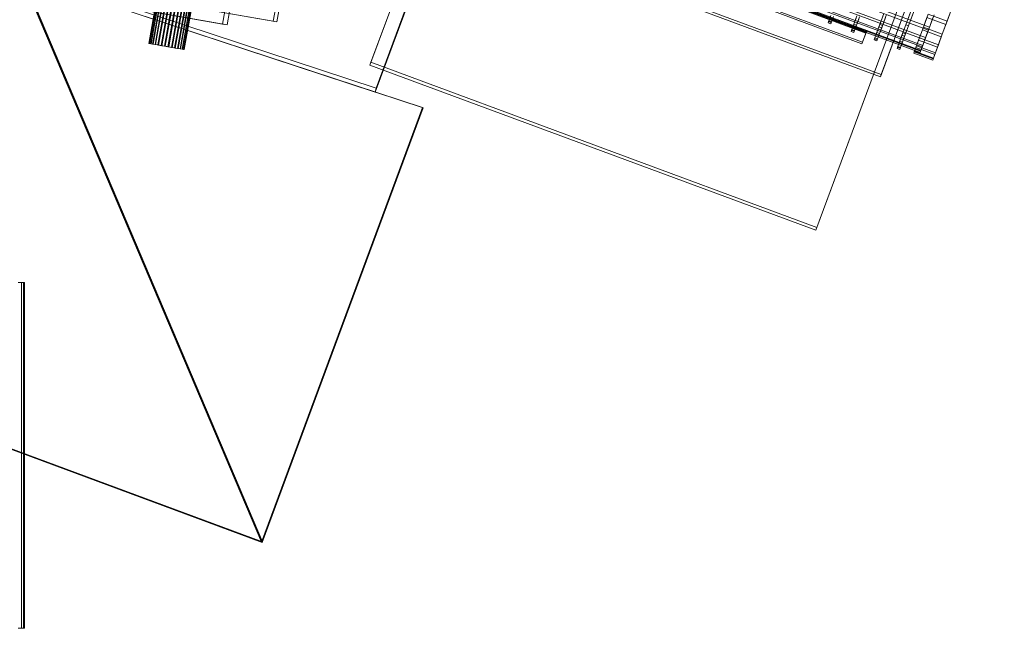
# Model space of a CAD drawing. Header units: millimetres. Extents: x -4395 to 65662, y -65530 to 6847.
# Tile 755 of 1034: x 26407 to 27090, y -19970 to -19548. Entities that reach past the tile are written whole.
import ezdxf

# ---------------------------------------------------------------- set-up
doc = ezdxf.new("R2010")
doc.units = ezdxf.units.MM
for name, color, linetype, lineweight in [('superior_briquetadora', 7, 'Continuous', 0), ('superior_C06', 7, 'Continuous', 0), ('superior_C07', 7, 'Continuous', 0), ('superior_fines-r33-C07-receiver', 7, 'Continuous', 0)]:
    doc.layers.add(name, color=color, linetype=linetype, lineweight=lineweight)

msp = doc.modelspace()

# ---------------------------------------------------------------- linework, layer by layer
at = {"layer": 'superior_briquetadora'}
for p, q in [((26407.835, -19730), (26405.706, -19730)), ((26405.742, -19730), (26407.86, -19730)), ((26409.26, -19730), (26407.835, -19730)), ((26407.835, -19970), (26407.835, -19730)), ((26407.86, -19730), (26409.275, -19730)), ((26407.86, -19970), (26407.86, -19730)), ((26409.976, -19730), (26409.26, -19730)), ((26409.26, -19970), (26409.26, -19730)), ((26409.275, -19730), (26409.981, -19730)), ((26409.275, -19970), (26409.275, -19730)), ((26409.981, -19970), (26409.981, -19730)), ((26407.835, -19970), (26405.706, -19970)), ((26405.742, -19970), (26407.86, -19970)), ((26409.26, -19970), (26407.835, -19970)), ((26407.86, -19970), (26409.275, -19970)), ((26409.976, -19970), (26409.26, -19970)), ((26409.275, -19970), (26409.981, -19970))]:
    msp.add_line(p, q, dxfattribs=at)
at = {"layer": 'superior_C06'}
for p, q in [((26779.719, -19228.203), (26649.686, -19579.293)), ((26650.399, -19577.367), (26780.432, -19226.277)), ((27089.889, -19340.891), (26959.856, -19691.981)), ((26959.143, -19693.906), (27089.176, -19342.817)), ((27003.897, -19587.467), (27055.226, -19448.879)), ((27055.82, -19447.274), (27004.491, -19585.862)), ((27037.267, -19554.953), (26877.85, -19495.91)), ((27037.986, -19553.011), (26878.569, -19493.968)), ((27034.753, -19561.74), (26875.336, -19502.697)), ((27035.318, -19560.214), (26875.901, -19501.171)), ((27031.525, -19570.457), (26872.107, -19511.413)), ((26872.408, -19510.601), (27031.826, -19569.644)), ((27032.024, -19569.108), (26872.607, -19510.065)), ((27032.916, -19566.701), (26873.499, -19507.657)), ((27033.305, -19565.65), (26873.888, -19506.606)), ((26993.83, -19557.063), (26909.433, -19525.805)), ((26909.789, -19524.842), (26994.187, -19556.1)), ((26991.449, -19563.492), (26907.052, -19532.233)), ((26906.695, -19533.196), (26991.093, -19564.454)), ((27050.212, -19548.794), (27053.982, -19538.614)), ((26881.99, -19542.316), (27003.897, -19587.467)), ((27004.491, -19585.862), (26882.584, -19540.711)), ((26967.97, -19549.146), (26969.115, -19546.055)), ((26969.523, -19544.952), (26968.178, -19548.583)), ((26970.054, -19549.278), (26971.399, -19545.646)), ((26987.579, -19545.149), (26985.465, -19550.856)), ((26987.341, -19551.551), (26989.454, -19545.844)), ((27002.927, -19552.655), (27005.567, -19545.529)), ((27006.322, -19543.49), (27003.52, -19551.053)), ((27007.442, -19546.224), (27004.803, -19553.35)), ((27005.396, -19551.748), (27008.197, -19544.185)), ((27021.508, -19551.433), (27024.757, -19542.663)), ((27025.645, -19540.265), (27022.263, -19549.394)), ((27026.632, -19543.357), (27023.384, -19552.128)), ((27024.139, -19550.089), (27027.52, -19540.96)), ((27033.013, -19554.922), (27036.21, -19546.291)), ((27037.083, -19543.931), (27033.756, -19552.915)), ((27049.338, -19551.153), (27036.21, -19546.291)), ((27050.212, -19548.794), (27037.083, -19543.931)), ((27040.36, -19546.6), (27037.267, -19554.953)), ((27037.986, -19553.011), (27041.206, -19544.317)), ((27053.011, -19541.236), (27049.338, -19551.153)), ((26968.178, -19548.583), (26967.654, -19549.999)), ((26967.654, -19549.999), (26967.97, -19549.146)), ((26969.529, -19550.694), (26967.654, -19549.999)), ((26967.97, -19549.146), (26969.845, -19549.84)), ((26970.054, -19549.278), (26968.178, -19548.583)), ((26969.529, -19550.694), (26970.054, -19549.278)), ((26969.845, -19549.84), (26969.529, -19550.694)), ((26970.99, -19546.75), (26969.845, -19549.84)), ((26983.912, -19555.05), (26985.056, -19551.96)), ((26985.465, -19550.856), (26984.12, -19554.487)), ((26985.056, -19551.96), (26986.985, -19546.751)), ((26986.932, -19552.654), (26985.056, -19551.96)), ((26987.341, -19551.551), (26985.465, -19550.856)), ((26986.932, -19552.654), (26985.787, -19555.745)), ((26985.996, -19555.182), (26987.341, -19551.551)), ((26988.861, -19547.446), (26986.932, -19552.654)), ((27000.998, -19557.864), (27002.927, -19552.655)), ((27003.52, -19551.053), (27001.407, -19556.76)), ((27004.803, -19553.35), (27002.874, -19558.559)), ((27004.803, -19553.35), (27002.927, -19552.655)), ((27003.282, -19557.455), (27005.396, -19551.748)), ((27005.396, -19551.748), (27003.52, -19551.053)), ((27018.869, -19558.56), (27021.508, -19551.433)), ((27022.263, -19549.394), (27019.462, -19556.958)), ((27023.384, -19552.128), (27020.744, -19559.254)), ((27021.338, -19557.652), (27024.139, -19550.089)), ((27023.384, -19552.128), (27021.508, -19551.433)), ((27024.139, -19550.089), (27022.263, -19549.394)), ((27033.756, -19552.915), (27030.999, -19560.359)), ((27046.884, -19557.778), (27033.756, -19552.915)), ((27035.318, -19560.214), (27037.986, -19553.011)), ((27049.338, -19551.153), (27046.141, -19559.784)), ((27046.884, -19557.778), (27050.212, -19548.794)), ((26984.12, -19554.487), (26983.596, -19555.904)), ((26983.596, -19555.904), (26983.912, -19555.05)), ((26985.471, -19556.598), (26983.596, -19555.904)), ((26983.912, -19555.05), (26985.787, -19555.745)), ((26985.996, -19555.182), (26984.12, -19554.487)), ((26985.471, -19556.598), (26985.996, -19555.182)), ((26985.787, -19555.745), (26985.471, -19556.598)), ((26991.093, -19564.454), (26993.83, -19557.063)), ((26994.187, -19556.1), (26991.449, -19563.492)), ((26994.187, -19556.1), (26993.83, -19557.063)), ((26999.853, -19560.954), (27000.998, -19557.864)), ((27001.407, -19556.76), (27000.062, -19560.392)), ((27002.874, -19558.559), (27000.998, -19557.864)), ((27003.282, -19557.455), (27001.407, -19556.76)), ((27002.874, -19558.559), (27001.729, -19561.649)), ((27001.937, -19561.086), (27003.282, -19557.455)), ((27016.94, -19563.768), (27018.869, -19558.56)), ((27019.462, -19556.958), (27017.348, -19562.665)), ((27020.744, -19559.254), (27018.815, -19564.463)), ((27020.744, -19559.254), (27018.869, -19558.56)), ((27019.224, -19563.359), (27021.338, -19557.652)), ((27021.338, -19557.652), (27019.462, -19556.958)), ((27030.415, -19561.935), (27033.013, -19554.922)), ((27046.141, -19559.784), (27033.013, -19554.922)), ((27033.305, -19565.65), (27035.318, -19560.214)), ((27037.267, -19554.953), (27034.753, -19561.74)), ((27046.141, -19559.784), (27043.544, -19566.798)), ((27044.128, -19565.221), (27046.884, -19557.778)), ((26991.093, -19564.454), (26991.449, -19563.492)), ((27000.062, -19560.392), (26999.537, -19561.808)), ((26999.537, -19561.808), (26999.853, -19560.954)), ((27001.413, -19562.503), (26999.537, -19561.808)), ((26999.853, -19560.954), (27001.729, -19561.649)), ((27001.937, -19561.086), (27000.062, -19560.392)), ((27001.413, -19562.503), (27001.937, -19561.086)), ((27001.729, -19561.649), (27001.413, -19562.503)), ((27016.004, -19566.296), (27015.479, -19567.712)), ((27015.479, -19567.712), (27015.795, -19566.859)), ((27015.795, -19566.859), (27016.94, -19563.768)), ((27015.795, -19566.859), (27017.671, -19567.553)), ((27017.348, -19562.665), (27016.004, -19566.296)), ((27017.879, -19566.991), (27016.004, -19566.296)), ((27018.815, -19564.463), (27016.94, -19563.768)), ((27019.224, -19563.359), (27017.348, -19562.665)), ((27017.355, -19568.407), (27017.879, -19566.991)), ((27018.815, -19564.463), (27017.671, -19567.553)), ((27017.879, -19566.991), (27019.224, -19563.359)), ((27027.39, -19570.103), (27028.517, -19567.061)), ((27028.919, -19565.975), (27027.595, -19569.549)), ((27028.517, -19567.061), (27030.415, -19561.935)), ((27041.645, -19571.924), (27028.517, -19567.061)), ((27030.999, -19560.359), (27028.919, -19565.975)), ((27042.047, -19570.838), (27028.919, -19565.975)), ((27043.544, -19566.798), (27030.415, -19561.935)), ((27044.128, -19565.221), (27030.999, -19560.359)), ((27032.916, -19566.701), (27031.826, -19569.644)), ((27032.024, -19569.108), (27033.305, -19565.65)), ((27034.753, -19561.74), (27032.916, -19566.701)), ((27043.544, -19566.798), (27041.645, -19571.924)), ((27042.047, -19570.838), (27044.128, -19565.221)), ((27017.355, -19568.407), (27015.479, -19567.712)), ((27017.671, -19567.553), (27017.355, -19568.407)), ((27027.595, -19569.549), (27027.079, -19570.943)), ((27027.079, -19570.943), (27027.39, -19570.103)), ((27040.208, -19575.805), (27027.079, -19570.943)), ((27027.39, -19570.103), (27040.519, -19574.965)), ((27040.724, -19574.411), (27027.595, -19569.549)), ((27031.525, -19570.457), (27032.024, -19569.108)), ((27031.826, -19569.644), (27031.525, -19570.457)), ((27041.645, -19571.924), (27040.519, -19574.965)), ((27040.724, -19574.411), (27042.047, -19570.838)), ((26649.686, -19579.293), (26650.399, -19577.367)), ((26649.686, -19579.293), (26959.143, -19693.906)), ((26959.856, -19691.981), (26650.399, -19577.367)), ((27040.208, -19575.805), (27040.724, -19574.411)), ((27040.519, -19574.965), (27040.208, -19575.805)), ((27003.897, -19587.467), (27004.491, -19585.862)), ((26959.143, -19693.906), (26959.856, -19691.981))]:
    msp.add_line(p, q, dxfattribs=at)
at = {"layer": 'superior_C07'}
for p, q in [((26579.235, -19091.453), (26496.347, -19564.242)), ((26579.287, -19091.462), (26496.4, -19564.252)), ((26579.654, -19091.527), (26496.767, -19564.316)), ((26496.922, -19564.343), (26579.81, -19091.554)), ((26580.529, -19091.68), (26497.642, -19564.469)), ((26580.782, -19091.724), (26497.894, -19564.514)), ((26581.826, -19091.907), (26498.939, -19564.697)), ((26582.166, -19091.967), (26499.278, -19564.756)), ((26583.496, -19092.2), (26500.608, -19564.989)), ((26583.909, -19092.273), (26501.022, -19565.062)), ((26585.473, -19092.547), (26502.585, -19565.336)), ((26585.945, -19092.629), (26503.057, -19565.419)), ((26587.682, -19092.934), (26504.794, -19565.723)), ((26588.194, -19093.024), (26505.306, -19565.813)), ((26590.039, -19093.347), (26507.151, -19566.136)), ((26590.571, -19093.441), (26507.683, -19566.23)), ((26592.452, -19093.77), (26509.564, -19566.559)), ((26592.984, -19093.864), (26510.096, -19566.653)), ((26594.828, -19094.187), (26511.941, -19566.976)), ((26595.341, -19094.277), (26512.453, -19567.066)), ((26597.078, -19094.581), (26514.19, -19567.371)), ((26597.55, -19094.664), (26514.662, -19567.453)), ((26599.113, -19094.938), (26516.226, -19567.727)), ((26599.527, -19095.011), (26516.639, -19567.8)), ((26600.857, -19095.244), (26517.969, -19568.033)), ((26601.196, -19095.303), (26518.309, -19568.093)), ((26602.241, -19095.486), (26519.353, -19568.276)), ((26602.493, -19095.531), (26519.606, -19568.32)), ((26603.213, -19095.657), (26520.325, -19568.446)), ((26603.368, -19095.684), (26520.481, -19568.473)), ((26603.735, -19095.748), (26520.848, -19568.538)), ((26603.788, -19095.758), (26520.9, -19568.547)), ((26557.173, -19495.716), (26547.503, -19550.875)), ((26550.566, -19551.412), (26560.236, -19496.254)), ((26589.561, -19509.517), (26582.653, -19548.916)), ((26585.104, -19549.345), (26592.011, -19509.946)), ((26582.653, -19548.916), (26423.511, -19521.015)), ((26425.962, -19521.445), (26585.104, -19549.345)), ((26547.503, -19550.875), (26463.251, -19536.105)), ((26466.314, -19536.642), (26550.566, -19551.412)), ((26547.503, -19550.875), (26550.566, -19551.412)), ((26582.653, -19548.916), (26585.104, -19549.345)), ((26496.767, -19564.316), (26496.347, -19564.242)), ((26496.347, -19564.242), (26496.4, -19564.252)), ((26496.4, -19564.252), (26496.922, -19564.343)), ((26497.642, -19564.469), (26496.767, -19564.316)), ((26496.922, -19564.343), (26497.894, -19564.514)), ((26498.939, -19564.697), (26497.642, -19564.469)), ((26497.894, -19564.514), (26499.278, -19564.756)), ((26500.608, -19564.989), (26498.939, -19564.697)), ((26499.278, -19564.756), (26501.022, -19565.062)), ((26502.585, -19565.336), (26500.608, -19564.989)), ((26501.022, -19565.062), (26503.057, -19565.419)), ((26504.794, -19565.723), (26502.585, -19565.336)), ((26503.057, -19565.419), (26505.306, -19565.813)), ((26507.151, -19566.136), (26504.794, -19565.723)), ((26505.306, -19565.813), (26507.683, -19566.23)), ((26509.564, -19566.559), (26507.151, -19566.136)), ((26507.683, -19566.23), (26510.096, -19566.653)), ((26511.941, -19566.976), (26509.564, -19566.559)), ((26510.096, -19566.653), (26512.453, -19567.066)), ((26514.19, -19567.371), (26511.941, -19566.976)), ((26512.453, -19567.066), (26514.662, -19567.453)), ((26516.226, -19567.727), (26514.19, -19567.371)), ((26514.662, -19567.453), (26516.639, -19567.8)), ((26517.969, -19568.033), (26516.226, -19567.727)), ((26516.639, -19567.8), (26518.309, -19568.093)), ((26519.353, -19568.276), (26517.969, -19568.033)), ((26518.309, -19568.093), (26519.606, -19568.32)), ((26520.325, -19568.446), (26519.353, -19568.276)), ((26519.606, -19568.32), (26520.481, -19568.473)), ((26520.848, -19568.538), (26520.325, -19568.446)), ((26520.481, -19568.473), (26520.9, -19568.547)), ((26520.9, -19568.547), (26520.848, -19568.538))]:
    msp.add_line(p, q, dxfattribs=at)
at = {"layer": 'superior_fines-r33-C07-receiver'}
for p, q in [((26654.101, -19595.191), (26692.673, -19491.046)), ((26691.975, -19493.903), (26653.403, -19598.048)), ((26686.089, -19608.789), (26407.617, -19517.083)), ((26407.617, -19517.083), (26574.428, -19910.273)), ((26408.197, -19517.298), (26575.008, -19910.488)), ((26408.197, -19517.298), (26686.669, -19609.003)), ((26653.403, -19598.048), (26408.197, -19517.298)), ((26575.211, -19909.939), (26408.4, -19516.75)), ((26408.895, -19514.441), (26654.101, -19595.191)), ((26653.403, -19598.048), (26654.101, -19595.191)), ((26574.428, -19910.273), (26686.089, -19608.789)), ((26686.669, -19609.003), (26575.008, -19910.488)), ((26686.669, -19609.003), (26686.089, -19608.789)), ((26575.008, -19910.488), (26153.021, -19754.196)), ((26153.225, -19753.648), (26575.211, -19909.939)), ((26574.428, -19910.273), (26575.008, -19910.488)), ((26575.008, -19910.488), (26575.211, -19909.939))]:
    msp.add_line(p, q, dxfattribs=at)

doc.saveas('drawing.dxf')
